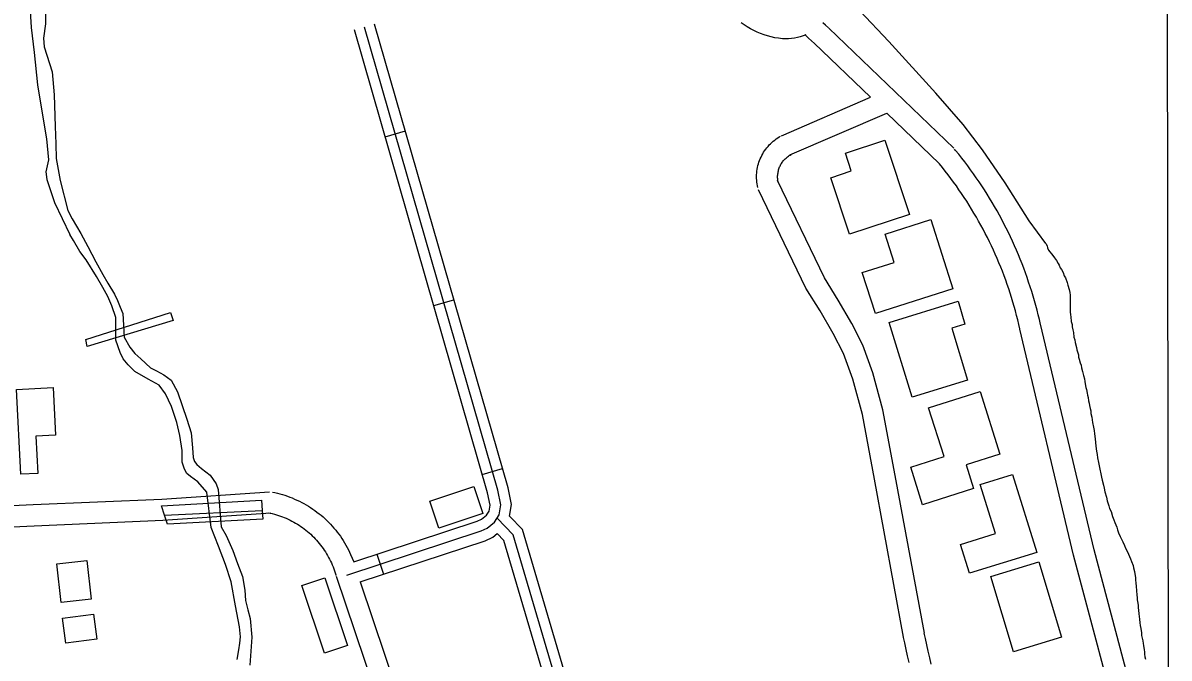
# Model space of a CAD drawing. Extents: x 3297716 to 3335574, y 688621 to 713991.
# Drawn here: x 3331741 to 3333373, y 695051 to 695955 of the extents above; entities that cross this region are included whole.
import ezdxf

# ---------------------------------------------------------------- set-up
doc = ezdxf.new("R2010")
doc.units = 0
for name, color, linetype in [('V-BLDG-OTLN', 7, 'Continuous'), ('V-BRDG-OTLN', 7, 'Continuous'), ('V-GRID-FRAM', 7, 'Continuous'), ('V-ROAD-CNTR', 7, 'Continuous'), ('V-TOPO-SHOR', 7, 'Continuous')]:
    doc.layers.add(name, color=color, linetype=linetype)

msp = doc.modelspace()

# ---------------------------------------------------------------- linework, layer by layer
at = {"layer": 'V-BLDG-OTLN'}
for points in [[(3332968, 695788.2), (3333003, 695682.5), (3332917.9, 695654.3), (3332891.2, 695734.8), (3332920.4, 695744.5), (3332912, 695769.6)], [(3333033.5, 695675.2), (3333064.9, 695576.8), (3332954.6, 695541.6), (3332936, 695599.8), (3332981.5, 695614.3), (3332968.7, 695654.5)], [(3333086, 695446.7), (3333006.8, 695422.4), (3332974.2, 695528.8), (3333072.3, 695558.9), (3333082.2, 695526.5), (3333063.3, 695520.7)], [(3331738.4, 695312.7), (3331732.2, 695433.3), (3331784.5, 695436), (3331788, 695368.4), (3331759.9, 695366.9), (3331762.6, 695313.9)], [(3333103.7, 695430.6), (3333132, 695341.4), (3333083.8, 695326.1), (3333094.5, 695292.5), (3333021.9, 695269.4), (3333004.9, 695322.9), (3333052.6, 695338), (3333030.5, 695407.4)], [(3333149.8, 695312.3), (3333184.3, 695201.5), (3333088.4, 695171.7), (3333075.7, 695212.8), (3333125.7, 695228.3), (3333104, 695298.1)], [(3332396.1, 695256.8), (3332333.3, 695235.9), (3332320.5, 695274.4), (3332383.3, 695295.3)], [(3331795.8, 695130.1), (3331789.7, 695185.3), (3331832.3, 695190), (3331838.5, 695134.9)], [(3333187.4, 695187.9), (3333219.6, 695080.6), (3333151.4, 695060.1), (3333119.2, 695167.4)], [(3332170.9, 695058.1), (3332138.5, 695154.5), (3332171.2, 695165.5), (3332203.6, 695069.1)], [(3331798, 695107.9), (3331841.9, 695113.6), (3331846.5, 695077.8), (3331802.6, 695072.1)]]:
    msp.add_lwpolyline(points, close=True, dxfattribs=at)
at = {"layer": 'V-BRDG-OTLN'}
msp.add_line((3331943, 695254.4), (3332082, 695261.3), dxfattribs=at)
for points in [[(3331830.9, 695504.4), (3331951.3, 695542.9), (3331955.2, 695531.7), (3331832.8, 695494.7)], [(3332082.9, 695248.8), (3331947.3, 695241.6), (3331943, 695254.4), (3331938.5, 695267.8), (3332081, 695275.7), (3332082, 695261.3)]]:
    msp.add_lwpolyline(points, close=True, dxfattribs=at)
at = {"layer": 'V-GRID-FRAM'}
msp.add_lwpolyline([(3301838.5, 712184.2), (3333346.2, 712216.3), (3333372.6, 694031.5), (3301849.1, 693999.4), (3301838.5, 712184.2)], dxfattribs=at)
at = {"layer": 'V-ROAD-CNTR'}
for p, q in [((3332257, 695793.1), (3332285.8, 695801.4)), ((3332326.1, 695552.8), (3332354.9, 695561.1)), ((3332395.2, 695312.5), (3332424, 695320.8)), ((3332245.3, 695198.8), (3332254.7, 695170.3))]:
    msp.add_line(p, q, dxfattribs=at)
for points in [[(3332202.5, 695168.9), (3332393.6, 695232), (3332402.2, 695236), (3332412.4, 695244.5), (3332419.3, 695254.8), (3332421.6, 695269.1), (3332417.3, 695289.9), (3332227.6, 695949.3)], [(3332212.5, 695188), (3332388, 695245.9), (3332394.1, 695248.8), (3332401.1, 695254.6), (3332405, 695260.4), (3332406.4, 695268.8), (3332402.8, 695286.3), (3332213.2, 695945.2)], [(3332434.2, 695253.1), (3332436.9, 695269.5), (3332431.9, 695293.5), (3332242, 695953.5)], [(3332855.6, 695938.2), (3332851.9, 695936.7), (3332847.8, 695935.4), (3332843.6, 695934.3), (3332839.4, 695933.5), (3332835.2, 695932.9), (3332830.9, 695932.6), (3332826.6, 695932.5), (3332822.3, 695932.7), (3332816.8, 695933.3), (3332811.6, 695934.2), (3332806.4, 695935.3), (3332801.3, 695936.6), (3332796.2, 695938.2), (3332791.2, 695940), (3332786.3, 695942), (3332781.5, 695944.3), (3332776.8, 695946.7), (3332772.3, 695949.4), (3332767.8, 695952.3), (3332763.7, 695955.2)], [(3332887.9, 695948.3), (3332883.9, 695951.8), (3332880, 695955.4)], [(3333066.1, 695776.9), (3332888.4, 695947.8)], [(3332868.1, 695925.8), (3332863.9, 695929.5), (3332859.7, 695933.3), (3332855.5, 695937.2), (3332854.1, 695938.5)], [(3332947.5, 695849.3), (3332867.6, 695926.2)], [(3332821.2, 695794.7), (3332947.5, 695849.3)], [(3332833.1, 695767.2), (3332970.9, 695826.8)], [(3333045.3, 695755.2), (3332970.9, 695826.8)], [(3332787.3, 695721.1), (3332786.8, 695723.4), (3332786.3, 695726), (3332786, 695728.6), (3332785.8, 695731.2), (3332785.6, 695733.8), (3332785.6, 695736.4), (3332785.6, 695739), (3332785.8, 695741.6), (3332786.1, 695744.2), (3332786.5, 695746.8), (3332786.9, 695749.4), (3332787.5, 695752), (3332788.2, 695754.5), (3332789, 695757), (3332789.8, 695759.4), (3332790.8, 695761.9), (3332791.9, 695764.3), (3332793, 695766.6), (3332794.3, 695768.9), (3332795.6, 695771.1), (3332797.1, 695773.3), (3332798.6, 695775.5), (3332800.2, 695777.5), (3332801.9, 695779.5), (3332803.6, 695781.5), (3332805.5, 695783.3), (3332807.4, 695785.1), (3332809.3, 695786.9), (3332811.4, 695788.5), (3332813.5, 695790), (3332815.7, 695791.5), (3332817.9, 695792.9), (3332819.8, 695794)], [(3332816.6, 695727.5), (3332816.2, 695729.2), (3332816, 695730.6), (3332815.8, 695732), (3332815.7, 695733.4), (3332815.6, 695734.8), (3332815.6, 695736.3), (3332815.6, 695737.7), (3332815.7, 695739.1), (3332815.9, 695740.5), (3332816.1, 695742), (3332816.3, 695743.4), (3332816.6, 695744.7), (3332817, 695746.1), (3332817.4, 695747.5), (3332817.9, 695748.8), (3332818.4, 695750.2), (3332819, 695751.5), (3332819.7, 695752.8), (3332820.3, 695754), (3332821.1, 695755.2), (3332821.9, 695756.4), (3332822.7, 695757.6), (3332823.6, 695758.7), (3332824.5, 695759.8), (3332825.4, 695760.9), (3332826.4, 695761.9), (3332827.5, 695762.9), (3332828.6, 695763.8), (3332829.7, 695764.7), (3332830.8, 695765.6), (3332832, 695766.4), (3332833.2, 695767.1), (3332834.6, 695767.9)], [(3333189.5, 695526.1), (3333188, 695532.8), (3333186.4, 695539.6), (3333184.7, 695546.3), (3333182.9, 695553), (3333181, 695559.7), (3333179.1, 695566.4), (3333177.1, 695573.1), (3333175, 695579.7), (3333172.8, 695586.3), (3333170.6, 695592.9), (3333168.3, 695599.4), (3333165.9, 695605.9), (3333163.4, 695612.4), (3333160.8, 695618.9), (3333158.2, 695625.3), (3333155.5, 695631.7), (3333152.7, 695638.1), (3333149.9, 695644.4), (3333146.9, 695650.7), (3333143.9, 695657), (3333140.8, 695663.2), (3333137.7, 695669.4), (3333134.5, 695675.5), (3333131.2, 695681.7), (3333127.8, 695687.7), (3333124.3, 695693.8), (3333120.8, 695699.8), (3333117.3, 695705.7), (3333113.6, 695711.6), (3333109.9, 695717.5), (3333106.1, 695723.3), (3333102.2, 695729.1), (3333098.3, 695734.8), (3333094.3, 695740.5), (3333090.2, 695746.1), (3333086.1, 695751.7), (3333081.9, 695757.3), (3333077.6, 695762.8), (3333073.3, 695768.2), (3333068.9, 695773.6), (3333067.2, 695775.6)], [(3333160.2, 695519.5), (3333158.8, 695526), (3333157.2, 695532.4), (3333155.6, 695538.8), (3333153.9, 695545.2), (3333152.2, 695551.6), (3333150.3, 695557.9), (3333148.4, 695564.2), (3333146.5, 695570.5), (3333144.4, 695576.8), (3333142.3, 695583), (3333140.1, 695589.2), (3333137.8, 695595.4), (3333135.4, 695601.6), (3333133, 695607.7), (3333130.5, 695613.8), (3333127.9, 695619.9), (3333125.3, 695625.9), (3333122.6, 695631.9), (3333119.8, 695637.9), (3333117, 695643.8), (3333114, 695649.7), (3333111, 695655.6), (3333108, 695661.5), (3333104.8, 695667.3), (3333101.6, 695673), (3333098.4, 695678.8), (3333095, 695684.4), (3333091.6, 695690.1), (3333088.2, 695695.7), (3333084.6, 695701.3), (3333081, 695706.8), (3333077.4, 695712.3), (3333073.6, 695717.7), (3333069.9, 695723.1), (3333066, 695728.4), (3333062.1, 695733.8), (3333058.1, 695739), (3333054.1, 695744.2), (3333050, 695749.4), (3333045.8, 695754.5), (3333044.1, 695756.5)], [(3332994.9, 695080.8), (3332953.2, 695305.6), (3332936.2, 695397.8), (3332922.4, 695448.1), (3332909.5, 695484.5), (3332894.7, 695513), (3332876.1, 695545.3), (3332855.8, 695577.8), (3332788.4, 695717.8)], [(3333024.4, 695086.3), (3332982.7, 695311), (3332965.5, 695404.5), (3332951, 695457.1), (3332937, 695496.5), (3332921, 695527.4), (3332901.9, 695560.7), (3332882.2, 695592.3), (3332815.5, 695730.8)], [(3333368.7, 694828.7), (3333338.1, 694933.2), (3333265.8, 695205), (3333189.5, 695526.3)], [(3333338.3, 694825.6), (3333309.2, 694925.2), (3333236.7, 695197.6), (3333160.3, 695519.4)], [(3331566.5, 695260.8), (3331755.9, 695269.5), (3331939.1, 695277.5), (3332092.5, 695287.7)], [(3332096.6, 695287.4), (3332100, 695286.7), (3332103.6, 695285.8), (3332107.2, 695284.9), (3332110.8, 695283.9), (3332114.3, 695282.8), (3332117.8, 695281.6), (3332121.3, 695280.3), (3332124.7, 695279), (3332128.1, 695277.5), (3332131.5, 695276), (3332134.9, 695274.4), (3332138.2, 695272.7), (3332141.4, 695271), (3332144.6, 695269.2), (3332147.8, 695267.3), (3332150.9, 695265.3), (3332154, 695263.2), (3332157, 695261.1), (3332160, 695258.9), (3332162.9, 695256.6), (3332165.8, 695254.3), (3332168.6, 695251.9), (3332171.4, 695249.4), (3332174.1, 695246.9), (3332176.7, 695244.2), (3332179.3, 695241.6), (3332181.8, 695238.9), (3332184.2, 695236.1), (3332186.6, 695233.2), (3332188.9, 695230.3), (3332191.1, 695227.4), (3332193.3, 695224.4), (3332195.4, 695221.3), (3332197.4, 695218.2), (3332199.3, 695215), (3332201.2, 695211.9), (3332203, 695208.6), (3332204.7, 695205.3), (3332206.3, 695202), (3332207.9, 695198.6), (3332212.5, 695188)], [(3330368.7, 695175.4), (3331757.3, 695239.5), (3331940.7, 695247.6), (3332094.5, 695257.7)], [(3332090.4, 695258), (3332093.5, 695257.4), (3332096.4, 695256.7), (3332099.3, 695255.9), (3332102.2, 695255.1), (3332105, 695254.2), (3332107.9, 695253.3), (3332110.7, 695252.2), (3332113.4, 695251.2), (3332116.2, 695250), (3332118.9, 695248.8), (3332121.6, 695247.5), (3332124.3, 695246.1), (3332126.9, 695244.7), (3332129.5, 695243.3), (3332132.1, 695241.7), (3332134.6, 695240.1), (3332137.1, 695238.5), (3332139.5, 695236.8), (3332141.9, 695235), (3332144.3, 695233.1), (3332146.6, 695231.3), (3332148.8, 695229.3), (3332151.1, 695227.3), (3332153.2, 695225.3), (3332155.3, 695223.2), (3332157.4, 695221), (3332159.4, 695218.8), (3332161.4, 695216.6), (3332163.3, 695214.3), (3332165.2, 695212), (3332167, 695209.6), (3332168.7, 695207.2), (3332170.4, 695204.7), (3332172, 695202.2), (3332173.6, 695199.6), (3332175.1, 695197.1), (3332176.5, 695194.4), (3332177.9, 695191.8), (3332179.2, 695189.1), (3332180.5, 695186.4), (3332181.6, 695183.7), (3332182.8, 695180.9), (3332183.8, 695178.1), (3332184.8, 695175.3), (3332185.7, 695172.5), (3332186.6, 695169.5), (3332186.9, 695168.5)], [(3332300.8, 694877.3), (3332488.1, 694937.2), (3332497, 694940.9), (3332508.2, 694946.2), (3332512.8, 694952), (3332514.9, 694957), (3332516.5, 694963.4), (3332515.5, 694967.7), (3332510.4, 694985), (3332439.2, 695226.3), (3332416.2, 695250.2)], [(3332319.9, 694867.6), (3332493.3, 694923.1), (3332503.1, 694927.2), (3332517.7, 694934.2), (3332525.8, 694944.2), (3332529.2, 694952.2), (3332531.9, 694963.3), (3332530, 694971.5), (3332524.8, 694989.2), (3332452.5, 695234.1), (3332434.2, 695253.1)], [(3332221.6, 695159.4), (3332399.2, 695218), (3332410.3, 695223.3), (3332416.4, 695228.3)], [(3332310.3, 694896), (3332483, 694951.3), (3332490.9, 694954.6), (3332498.6, 694958.3), (3332499.8, 694959.8), (3332500.6, 694961.7), (3332501.1, 694963.5), (3332501, 694963.8), (3332496, 694980.7), (3332425.8, 695218.6), (3332416.4, 695228.3)], [(3332187.1, 695167.7), (3332361.2, 694651.2), (3332374.1, 694594.4), (3332390.8, 694510.7), (3332398.4, 694458.6), (3332397.4, 694445.7)], [(3332221.6, 695159.4), (3332310.3, 694896)], [(3333002.8, 695044.7), (3333000.6, 695054.1), (3332998.5, 695063.4), (3332996.5, 695072.8), (3332994.9, 695080.5)], [(3333034.1, 695042.5), (3333032, 695051.6), (3333029.9, 695060.7), (3333027.8, 695069.8), (3333025.9, 695078.9), (3333024.3, 695086.6)]]:
    msp.add_lwpolyline(points, dxfattribs=at)
at = {"layer": 'V-TOPO-SHOR'}
for points in [[(3331740.9, 696166.6), (3331746.3, 696090.2), (3331748.3, 696026.7), (3331753.3, 695948.8), (3331757.6, 695912.9), (3331762.2, 695866.9), (3331769.1, 695826.7), (3331774.9, 695790.4), (3331777.7, 695760.4), (3331774, 695743), (3331775.5, 695732.4), (3331786.4, 695699.6), (3331808.1, 695653.8)], [(3331773.5, 695976.6), (3331773.6, 695954), (3331770.7, 695933.4), (3331771.7, 695921.3), (3331783, 695885.4), (3331785.8, 695852.6), (3331787.6, 695807.8), (3331788.5, 695783.3), (3331789, 695762.3), (3331794.5, 695730.7), (3331805.4, 695688.1), (3331811.8, 695676.3), (3331824.1, 695655.6)], [(3333197.2, 695641), (3333173.3, 695673.6), (3333139.3, 695727.5), (3333107.1, 695774.4), (3333079.7, 695810.5), (3333040.6, 695855.2), (3332973.7, 695928.7), (3332932.6, 695972.6)], [(3331873.6, 695503.6), (3331873.9, 695536), (3331868, 695552.3), (3331862.2, 695565.8), (3331855, 695578.4), (3331846.1, 695594.1), (3331831.3, 695617.8), (3331822.3, 695630), (3331813.3, 695645.7), (3331808.1, 695653.8)], [(3331824.1, 695655.6), (3331834, 695636.8), (3331845.1, 695615.3), (3331855, 695597.2), (3331862.4, 695584.9), (3331871.7, 695569.3), (3331876, 695560), (3331880, 695550.5), (3331883.8, 695541.6), (3331885.5, 695507.7)], [(3333197.2, 695641), (3333199.1, 695637.9), (3333199.5, 695634.8), (3333201.1, 695631.8), (3333203, 695629.5), (3333205.3, 695626.4), (3333207.3, 695624.1), (3333209.6, 695621), (3333212.3, 695616.8), (3333214.6, 695612.9), (3333216.2, 695610.2), (3333217.7, 695606.7), (3333219.7, 695604), (3333222, 695599.8), (3333223.5, 695595.2), (3333225.1, 695592.1), (3333227.4, 695585.6), (3333228.6, 695582.1), (3333230.5, 695575.5), (3333231.3, 695571.3), (3333232.1, 695567.5), (3333232.1, 695561.3), (3333232.1, 695557.8), (3333232.1, 695552), (3333232.1, 695547.4), (3333232.1, 695543.9), (3333232.2, 695539.7), (3333232.6, 695536.6), (3333233.3, 695530.4), (3333234.5, 695525.8), (3333234.9, 695522.4), (3333235.7, 695518.5), (3333236.5, 695514.3), (3333237.3, 695507.7), (3333238.4, 695503.9), (3333239.2, 695500.4), (3333240.8, 695493.1), (3333241.5, 695490), (3333243.5, 695482.7), (3333243.9, 695479.6), (3333244.7, 695476.5), (3333246.2, 695471.5), (3333247.4, 695468), (3333248.2, 695464.2), (3333249.3, 695458.8), (3333250.9, 695453.4), (3333252.1, 695448.4), (3333252.8, 695444.9), (3333253.2, 695441.4), (3333254.4, 695436.4), (3333255.2, 695433.3), (3333256, 695428.3), (3333256.4, 695425.2), (3333257.5, 695422.2), (3333257.9, 695417.2), (3333259.1, 695414.1), (3333259.5, 695410.6), (3333260.3, 695406.4), (3333261.1, 695402.9), (3333261.4, 695399.4), (3333262.6, 695394), (3333263, 695390.2), (3333263.8, 695386.3), (3333265, 695379.8), (3333265.8, 695375.2), (3333266.5, 695370.5), (3333267.3, 695363.2), (3333267.7, 695357.8), (3333268.5, 695352.8), (3333269.3, 695345.5), (3333270.1, 695340.8), (3333270.9, 695336.2), (3333272.4, 695329.3), (3333273.2, 695324.7), (3333274, 695320), (3333275.6, 695313.1), (3333276.7, 695308.5), (3333277.5, 695304.2), (3333279.1, 695297.3), (3333280.2, 695292.7), (3333281.4, 695287.7), (3333283.4, 695280), (3333284.5, 695275), (3333286.9, 695267.6), (3333288, 695263.8), (3333290, 695259.9), (3333292.3, 695252.6), (3333293.8, 695248), (3333295.4, 695244.1), (3333298.5, 695237.2), (3333299.3, 695233.4), (3333300.8, 695229.5), (3333303.2, 695224.1), (3333304.7, 695220.3), (3333306.7, 695216.4), (3333309, 695211.4), (3333310.5, 695207.6), (3333312.5, 695204.1), (3333314.8, 695199.1), (3333316.3, 695195.6), (3333317.9, 695192.2)], [(3331885.5, 695507.7), (3331893.8, 695493.8), (3331900.6, 695484.6), (3331909.5, 695477.1), (3331923.2, 695464.2), (3331931.4, 695459.8), (3331941.9, 695454.3), (3331952.5, 695446.5), (3331961.4, 695430.2), (3331974.8, 695391.3), (3331980.7, 695371.6), (3331982.8, 695350.5), (3331983.8, 695336.8), (3331985.6, 695330.7), (3331989, 695326.6), (3331995.5, 695320.8), (3332008.1, 695311.3), (3332016.3, 695299.1), (3332019.4, 695290.9), (3332023.7, 695237.9)], [(3332009.4, 695236.9), (3332003.1, 695287.4), (3331990.4, 695302.1), (3331980.2, 695309.5), (3331975, 695313.6), (3331971.3, 695320.1), (3331968.2, 695330), (3331968.1, 695346.7), (3331965, 695367.8), (3331960.5, 695386.2), (3331953, 695409.4), (3331944.4, 695427.4), (3331935.2, 695439.7), (3331919.8, 695448.1), (3331900.7, 695459), (3331891.4, 695468.5), (3331884.3, 695477), (3331880.1, 695486.2), (3331873.6, 695503.6)], [(3332046.3, 695048.9), (3332049, 695062.9), (3332050, 695072.1), (3332051, 695081.3), (3332049.9, 695095.6), (3332044.1, 695125.3), (3332037.8, 695159.7), (3332029.9, 695184.5), (3332020, 695210.4), (3332009.4, 695236.9)], [(3332023.7, 695237.9), (3332030.8, 695225.5), (3332040.4, 695204.3), (3332047, 695185.6), (3332053.8, 695167.2), (3332057.3, 695147.5), (3332058.4, 695133.1), (3332061.5, 695119.9), (3332064.9, 695107.2), (3332067.4, 695081), (3332064.4, 695041.1)], [(3333317.9, 695192.2), (3333319.1, 695188.3), (3333321.4, 695182.9), (3333322.2, 695179.4), (3333323.3, 695174.4), (3333324.1, 695171), (3333324.9, 695165.6), (3333324.9, 695162.5), (3333325.3, 695157.9), (3333325.7, 695153.6), (3333326.1, 695146.7), (3333326.9, 695141.3), (3333327.3, 695137), (3333327.3, 695134), (3333328.1, 695129.3), (3333328.5, 695125.9), (3333328.5, 695122.4), (3333328.9, 695119.3), (3333329.7, 695113.9), (3333330.1, 695110.4), (3333330.5, 695106.6), (3333331.2, 695101.2), (3333331.6, 695097.3), (3333332.4, 695093.1), (3333333.2, 695086.9), (3333333.6, 695083.1), (3333335.2, 695075.4), (3333335.6, 695071.9), (3333336.3, 695068.8), (3333337.1, 695063), (3333337.5, 695060), (3333337.9, 695056.5), (3333338.3, 695052.6), (3333339.1, 695049.6)]]:
    msp.add_lwpolyline(points, dxfattribs=at)

doc.saveas('drawing.dxf')
